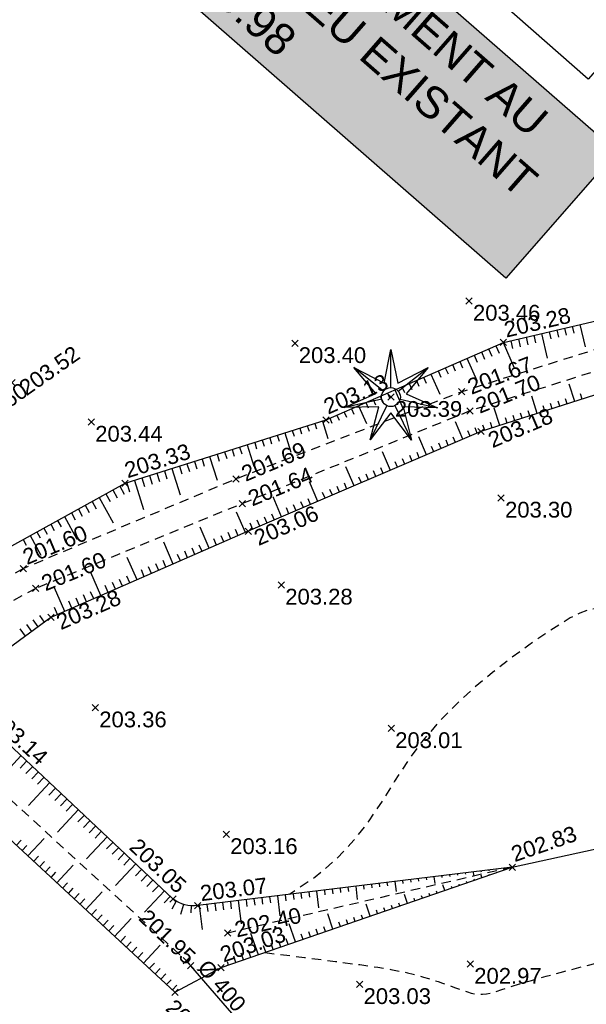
# Model space of a CAD drawing. Extents: x 1616800 to 1632437, y 2248456 to 2251974.
# Tile 259 of 399: x 1618085 to 1618121, y 2251470 to 2251533. Entities that reach past the tile are written whole.
import ezdxf
from ezdxf.enums import TextEntityAlignment as Align

# ---------------------------------------------------------------- set-up
doc = ezdxf.new("R2010")
doc.units = 0
doc.header["$LTSCALE"] = 2
doc.header["$PDMODE"] = 3
doc.header["$PDSIZE"] = 0.2
for name, pattern in [('CONTINU', [0]), ('FOSSE', [0.5, 0.3, -0.2]), ('TOPO_CONTINU', [0.5, 0.25, 0.25])]:
    doc.linetypes.add(name, pattern=pattern)
doc.layers.get('0').update_dxf_attribs({"linetype": 'CONTINUOUS'})
for name, color, linetype in [('03-PAP-EU TEXTE POUR 2000°', 1, 'CONTINUOUS'), ('X-PTS TOPO-TEXTE TOPOALT', 8, 'CONTINUOUS'), ('X-PTS TOPO-TOPOPOINT', 8, 'CONTINUOUS'), ('Y-FDP TOPO-CN_1_00', 8, 'FOSSE'), ('Y-FDP TOPO-TOP_AXE_FOSSE', 8, 'CONTINUOUS'), ('Y-FDP TOPO-TOP_BARBULE', 8, 'CONTINUOUS'), ('Y-FDP TOPO-TOP_TALUS', 8, 'CONTINUOUS'), ('Y-FDP TOPO-TOP_TALUS_PIED', 8, 'CONTINUOUS'), ('Y-FDP TOPO-TOP_VEGETATION_symb', 8, 'CONTINUOUS'), ('Y-RESEAU EXISTANT FDP-TOP_PLUVIAL_400', 96, 'CONTINUOUS'), ('Y-RESEAU EXISTANT FDP-TOP_PLUVIAL_TEXTE', 96, 'CONTINUOUS'), ('Y-RESEAU EXISTANT FDP-TOP_VANNE_RESEAU', 36, 'CONTINUOUS')]:
    doc.layers.add(name, color=color, linetype=linetype)
doc.styles.add('Arial 1.5', font='arial.ttf', dxfattribs={"width": 0.99, "height": 0.75})
doc.styles.get("Standard").update_dxf_attribs({"font": 'arial.ttf'})

# ---------------------------------------------------------------- blocks, each defined once
blk = doc.blocks.new('TCPOINT')
at = {"color": 0}
blk.add_point((0, 0), dxfattribs=at)
at = {"layer": 'X-PTS TOPO-TEXTE TOPOALT'}
blk.add_attdef('ALT', text='', height=0.75, dxfattribs=at).set_placement((0.25, -0.25), align=Align.TOP_LEFT)
blk = doc.blocks.new('TCPOINT_2')
at = {"color": 0}
blk.add_point((0, 0), dxfattribs=at)
at = {"layer": 'X-PTS TOPO-TEXTE TOPOALT'}
blk.add_attdef('ALT', (0.25, 0.25), '', height=0.75, dxfattribs=at)
blk = doc.blocks.new('resineux compose')
at = {"layer": 'Y-FDP TOPO-TOP_VEGETATION_symb'}
for points in [[(-1.966, 1.574), (-0.356, 0.744), (0.005, 2.519)], [(0.001, 0.5), (0.005, 2.519)], [(0.005, 2.519), (0.359, 0.742), (1.972, 1.566)], [(-2.456, -0.556), (-0.804, 0.185), (-1.966, 1.574)], [(-0.39, 0.313), (-1.966, 1.574)], [(0.392, 0.311), (1.972, 1.566)], [(1.972, 1.566), (0.804, 0.182), (2.454, -0.565)], [(-0.488, -0.11), (-2.456, -0.556)], [(-1.097, -2.267), (-0.646, -0.513), (-2.456, -0.556)], [(-0.218, -0.45), (-1.097, -2.267)], [(0.216, -0.451), (1.088, -2.271)], [(0.487, -0.112), (2.454, -0.565)], [(2.454, -0.565), (0.644, -0.515), (1.088, -2.271)], [(1.088, -2.271), (-0.002, -0.825), (-1.097, -2.267)]]:
    blk.add_lwpolyline(points, dxfattribs=at)
at = {"layer": 'Y-FDP TOPO-TOP_VEGETATION_symb', "ltscale": 2}
blk.add_circle((0, 0), 0.5, dxfattribs=at)
blk = doc.blocks.new('TCPOINT_C')
at = {"color": 0}
blk.add_point((0, 0), dxfattribs=at)
at = {"layer": 'X-PTS TOPO-TEXTE TOPOALT'}
blk.add_attdef('ALT', text='', height=0.75, dxfattribs=at).set_placement((0.5, 0.09), align=Align.MIDDLE_LEFT)

msp = doc.modelspace()

# ---------------------------------------------------------------- linework, layer by layer
at = {"layer": 'Y-FDP TOPO-CN_1_00', "linetype": 'FOSSE', "flags": 128}
msp.add_lwpolyline([(1618100.3347, 2251473.6478), (1618102.8458, 2251473.3404), (1618104.8273, 2251473.0873), (1618106.3532, 2251472.8809), (1618107.4978, 2251472.7131), (1618108.335, 2251472.5762), (1618108.9391, 2251472.4623), (1618109.384, 2251472.3637), (1618109.7439, 2251472.2723), (1618110.0805, 2251472.1818), (1618110.4066, 2251472.0906), (1618110.7226, 2251471.9986), (1618111.0288, 2251471.9055), (1618111.3256, 2251471.8112), (1618111.6135, 2251471.7155), (1618111.8928, 2251471.6182), (1618112.164, 2251471.5192), (1618112.4275, 2251471.4189), (1618112.6844, 2251471.3206), (1618112.9356, 2251471.2284), (1618113.1824, 2251471.1464), (1618113.4257, 2251471.0784), (1618113.6667, 2251471.0287), (1618113.9065, 2251471.0011), (1618114.1461, 2251470.9997), (1618114.3905, 2251471.0279), (1618114.6603, 2251471.0874), (1618114.98, 2251471.1788), (1618115.3742, 2251471.3032), (1618115.8672, 2251471.4614), (1618116.4835, 2251471.6543), (1618117.2477, 2251471.8829), (1618118.1842, 2251472.148), (1618119.3075, 2251472.4498), (1618120.5911, 2251472.7851), (1618121.999, 2251473.1501), (1618123.4946, 2251473.5408), (1618125.0416, 2251473.9535), (1618126.6037, 2251474.3841), (1618128.1446, 2251474.8289), (1618129.6279, 2251475.2838), (1618131.0249, 2251475.7447), (1618132.3369, 2251476.2055), (1618133.5731, 2251476.6599), (1618134.7425, 2251477.1014), (1618135.8541, 2251477.5237), (1618136.9169, 2251477.9204), (1618137.9401, 2251478.2851), (1618138.9326, 2251478.6114), (1618139.9024, 2251478.8958), (1618140.8531, 2251479.1469), (1618141.7871, 2251479.3758), (1618142.7069, 2251479.5939), (1618143.6149, 2251479.8125), (1618144.5136, 2251480.0429), (1618145.4055, 2251480.2965), (1618146.2931, 2251480.5846), (1618147.1776, 2251480.9147), (1618148.0559, 2251481.2785), (1618148.9237, 2251481.6642), (1618149.7766, 2251482.0597), (1618150.6104, 2251482.453), (1618151.4207, 2251482.8322), (1618152.2033, 2251483.1852), (1618152.9537, 2251483.5001), (1618153.6689, 2251483.7687), (1618154.3502, 2251483.9981), (1618155.0001, 2251484.1992), (1618155.6211, 2251484.3829), (1618156.2157, 2251484.5603), (1618156.7865, 2251484.7422), (1618157.336, 2251484.9395), (1618157.8667, 2251485.1633), (1618158.3836, 2251485.4218), (1618158.9019, 2251485.7134), (1618159.4393, 2251486.0338), (1618160.0137, 2251486.3787), (1618160.6426, 2251486.7438), (1618161.3438, 2251487.1249), (1618162.1351, 2251487.5176), (1618163.0341, 2251487.9178), (1618164.0521, 2251488.3216), (1618165.1744, 2251488.7274), (1618166.3798, 2251489.1341), (1618167.6472, 2251489.5405), (1618168.9553, 2251489.9455), (1618170.283, 2251490.3479), (1618171.609, 2251490.7466), (1618172.9123, 2251491.1405), (1618174.1706, 2251491.5275), (1618175.3578, 2251491.9021), (1618176.4469, 2251492.2582), (1618177.4109, 2251492.5894), (1618178.2226, 2251492.8893), (1618178.8549, 2251493.1517), (1618179.281, 2251493.3702), (1618179.4735, 2251493.5385), (1618179.4175, 2251493.6528), (1618179.1454, 2251493.7193), (1618178.7016, 2251493.7464), (1618178.1304, 2251493.7428), (1618177.4764, 2251493.717), (1618176.7838, 2251493.6777), (1618176.097, 2251493.6334), (1618175.4605, 2251493.5927), (1618174.9057, 2251493.5617), (1618174.4126, 2251493.5368), (1618173.948, 2251493.5118), (1618173.4789, 2251493.4805), (1618172.9724, 2251493.4368), (1618172.3952, 2251493.3745), (1618171.7145, 2251493.2876), (1618170.8972, 2251493.1698), (1618169.9222, 2251493.0175), (1618168.8161, 2251492.8367), (1618167.6177, 2251492.6361), (1618166.3657, 2251492.4242), (1618165.0986, 2251492.2095), (1618163.8552, 2251492.0007), (1618162.6741, 2251491.8064), (1618161.5941, 2251491.635), (1618160.6423, 2251491.4932), (1618159.801, 2251491.3797), (1618159.0411, 2251491.2914), (1618158.3333, 2251491.2251), (1618157.6485, 2251491.1776), (1618156.9575, 2251491.1456), (1618156.2312, 2251491.1261), (1618155.4403, 2251491.1158), (1618154.5639, 2251491.112), (1618153.6135, 2251491.1145), (1618152.6086, 2251491.1233), (1618151.5689, 2251491.1388), (1618150.5141, 2251491.161), (1618149.4636, 2251491.1901), (1618148.4372, 2251491.2265), (1618147.4545, 2251491.2701), (1618146.5313, 2251491.3204), (1618145.6679, 2251491.3736), (1618144.8611, 2251491.425), (1618144.1074, 2251491.4698), (1618143.4034, 2251491.5034), (1618142.7458, 2251491.5211), (1618142.1311, 2251491.5182), (1618141.556, 2251491.4901), (1618141.0126, 2251491.4355), (1618140.4758, 2251491.3671), (1618139.9157, 2251491.3012), (1618139.3029, 2251491.2539), (1618138.6075, 2251491.2415), (1618137.7999, 2251491.2801), (1618136.8505, 2251491.3859), (1618135.7295, 2251491.5752), (1618134.4214, 2251491.8577), (1618132.9673, 2251492.2181), (1618131.422, 2251492.6346), (1618129.8408, 2251493.0854), (1618128.2786, 2251493.5488), (1618126.7907, 2251494.0031), (1618125.4319, 2251494.4263), (1618124.2575, 2251494.7969), (1618123.3046, 2251495.0954), (1618122.5392, 2251495.3114), (1618121.9096, 2251495.4371), (1618121.3639, 2251495.4645), (1618120.8501, 2251495.3856), (1618120.3166, 2251495.1926), (1618119.7115, 2251494.8774), (1618118.9829, 2251494.4322), (1618118.0943, 2251493.8524), (1618117.0696, 2251493.1472), (1618115.9484, 2251492.3294), (1618114.7699, 2251491.4115), (1618113.5735, 2251490.4063), (1618112.3985, 2251489.3263), (1618111.2843, 2251488.1844), (1618110.2702, 2251486.993), (1618109.3787, 2251485.7653), (1618108.5655, 2251484.515), (1618107.7693, 2251483.2566), (1618106.929, 2251482.0042), (1618105.9831, 2251480.7721), (1618104.8707, 2251479.5745), (1618103.5304, 2251478.4257), (1618101.901, 2251477.3399)], dxfattribs=at)
at = {"layer": 'Y-FDP TOPO-TOP_AXE_FOSSE', "linetype": 'FOSSE', "elevation": 201.34, "flags": 128}
for points in [[(1618355.2226, 2251509.778), (1618350.5176, 2251512.426), (1618338.2676, 2251511.522), (1618326.6046, 2251512.662), (1618311.1626, 2251512.362), (1618295.3906, 2251513.163), (1618277.4086, 2251514.194), (1618261.5316, 2251515.05), (1618244.4116, 2251515.657), (1618231.3136, 2251517.128), (1618212.6086, 2251517.505), (1618193.5646, 2251517.545), (1618178.2696, 2251517.781), (1618159.3286, 2251517.343), (1618137.2536, 2251516.031), (1618128.9686, 2251514.335), (1618112.8236, 2251509.235), (1618098.5046, 2251503.697), (1618085.0266, 2251498.014)], [(1618354.8056, 2251508.803), (1618349.8726, 2251510.579), (1618338.0986, 2251510.157), (1618325.6466, 2251510.931), (1618311.1146, 2251511.164), (1618295.0476, 2251511.946), (1618277.4166, 2251513.214), (1618261.4786, 2251513.895), (1618244.5606, 2251514.386), (1618231.6336, 2251515.978), (1618212.6496, 2251515.981), (1618193.5496, 2251516.442), (1618178.1656, 2251516.697), (1618159.3356, 2251516.241), (1618137.5336, 2251514.851), (1618129.1146, 2251513.005), (1618113.3476, 2251508.019), (1618098.9206, 2251502.138), (1618085.8126, 2251496.752)], [(1618085.0266, 2251498.014), (1618077.1396, 2251493.691)], [(1618085.8126, 2251496.752), (1618078.3956, 2251492.785)], [(1618079.7626, 2251487.426), (1618095.3706, 2251473.134)], [(1618116.0266, 2251479.064), (1618097.9836, 2251474.889)]]:
    msp.add_lwpolyline(points, dxfattribs=at)
at = {"layer": 'Y-FDP TOPO-TOP_AXE_FOSSE', "elevation": 201.34, "flags": 128}
msp.add_lwpolyline([(1618086.7746, 2251494.915), (1618081.0226, 2251490.69)], dxfattribs=at)
at = {"layer": 'Y-FDP TOPO-TOP_BARBULE'}
for p, q in [((1618118.3679, 2251513.0422), (1618118.4752, 2251512.5827)), ((1618118.8548, 2251513.1559), (1618118.96, 2251512.7054)), ((1618119.3417, 2251513.2696), (1618119.4448, 2251512.8281)), ((1618119.8286, 2251513.3834), (1618119.9296, 2251512.9507)), ((1618120.3155, 2251513.4971), (1618120.6453, 2251512.0849)), ((1618115.4476, 2251512.3566), (1618116.1527, 2251510.7451)), ((1618115.9334, 2251512.4735), (1618116.0512, 2251511.9692)), ((1618116.4203, 2251512.5872), (1618116.536, 2251512.0919)), ((1618116.9072, 2251512.701), (1618117.0208, 2251512.2146)), ((1618117.3941, 2251512.8147), (1618117.5056, 2251512.3373)), ((1618117.881, 2251512.9284), (1618118.2457, 2251511.367)), ((1618114.0734, 2251511.7553), (1618114.2695, 2251511.3071)), ((1618114.5315, 2251511.9557), (1618114.7327, 2251511.4958)), ((1618114.9895, 2251512.1561), (1618115.1959, 2251511.6845)), ((1618112.6992, 2251511.154), (1618112.8798, 2251510.7411)), ((1618113.1572, 2251511.3545), (1618113.7766, 2251509.9389)), ((1618113.6153, 2251511.5549), (1618113.8063, 2251511.1185)), ((1618111.3249, 2251510.5528), (1618111.4953, 2251510.1633)), ((1618111.783, 2251510.7532), (1618111.9555, 2251510.359)), ((1618112.2411, 2251510.9536), (1618112.4166, 2251510.5524)), ((1618109.9507, 2251509.9515), (1618110.1149, 2251509.5764)), ((1618110.4088, 2251510.1519), (1618110.575, 2251509.772)), ((1618110.8669, 2251510.3524), (1618111.4279, 2251509.07)), ((1618108.5765, 2251509.3503), (1618109.1027, 2251508.1475)), ((1618109.0346, 2251509.5507), (1618109.1945, 2251509.1851)), ((1618109.4926, 2251509.7511), (1618109.6547, 2251509.3807)), ((1618119.9943, 2251508.6143), (1618119.6442, 2251509.7088)), ((1618107.2023, 2251508.749), (1618107.3539, 2251508.4025)), ((1618107.6604, 2251508.9494), (1618107.814, 2251508.5981)), ((1618108.1184, 2251509.1498), (1618108.2742, 2251508.7938)), ((1618117.6132, 2251507.8526), (1618117.261, 2251508.9535)), ((1618119.0419, 2251508.3096), (1618118.9366, 2251508.6387)), ((1618119.5181, 2251508.4619), (1618119.4129, 2251508.7907)), ((1618120.4705, 2251508.7666), (1618120.3656, 2251509.0946)), ((1618105.37, 2251507.9473), (1618105.5132, 2251507.6199)), ((1618105.8281, 2251508.1477), (1618105.9734, 2251507.8156)), ((1618106.2861, 2251508.3482), (1618106.7776, 2251507.225)), ((1618106.7442, 2251508.5486), (1618106.8937, 2251508.2069)), ((1618115.232, 2251507.0909), (1618114.8778, 2251508.1981)), ((1618117.137, 2251507.7002), (1618117.0312, 2251508.0309)), ((1618118.0894, 2251508.0049), (1618117.9839, 2251508.3348)), ((1618118.5656, 2251508.1572), (1618118.4602, 2251508.4868)), ((1618103.9866, 2251507.3705), (1618104.3359, 2251506.263)), ((1618104.4538, 2251507.5465), (1618104.5929, 2251507.2286)), ((1618104.9119, 2251507.7469), (1618105.0531, 2251507.4243)), ((1618115.7083, 2251507.2432), (1618115.6021, 2251507.575)), ((1618116.1845, 2251507.3955), (1618116.0785, 2251507.727)), ((1618116.6607, 2251507.5479), (1618116.5548, 2251507.8789)), ((1618102.0792, 2251506.7688), (1618102.1932, 2251506.4075)), ((1618102.5561, 2251506.9193), (1618102.6678, 2251506.5652)), ((1618103.0329, 2251507.0697), (1618103.1423, 2251506.7229)), ((1618103.5098, 2251507.2201), (1618103.6169, 2251506.8806)), ((1618112.8929, 2251506.2167), (1618112.4204, 2251507.3177)), ((1618113.3524, 2251506.4139), (1618113.2115, 2251506.7422)), ((1618113.8118, 2251506.6111), (1618113.6718, 2251506.9374)), ((1618114.2796, 2251506.7862), (1618114.1731, 2251507.1191)), ((1618114.7558, 2251506.9385), (1618114.6494, 2251507.2711)), ((1618100.1719, 2251506.1672), (1618100.295, 2251505.7767)), ((1618100.6487, 2251506.3176), (1618100.7696, 2251505.9344)), ((1618101.1256, 2251506.468), (1618101.2441, 2251506.0921)), ((1618101.6024, 2251506.6184), (1618101.99, 2251505.3897)), ((1618110.5955, 2251505.2308), (1618110.1086, 2251506.3654)), ((1618111.974, 2251505.8223), (1618111.8305, 2251506.1567)), ((1618112.4334, 2251506.0195), (1618112.2908, 2251506.3518)), ((1618098.2645, 2251505.5655), (1618098.3969, 2251505.146)), ((1618098.7414, 2251505.7159), (1618098.8714, 2251505.3037)), ((1618099.2182, 2251505.8663), (1618099.644, 2251504.5164)), ((1618099.695, 2251506.0168), (1618099.8205, 2251505.619)), ((1618111.055, 2251505.428), (1618110.9098, 2251505.7663)), ((1618111.5145, 2251505.6252), (1618111.3701, 2251505.9615)), ((1618096.3572, 2251504.9639), (1618096.5023, 2251504.5037)), ((1618096.834, 2251505.1143), (1618097.3066, 2251503.6162)), ((1618097.3108, 2251505.2647), (1618097.4492, 2251504.826)), ((1618097.7877, 2251505.4151), (1618097.9227, 2251504.9871)), ((1618108.2982, 2251504.2448), (1618107.7968, 2251505.4131)), ((1618109.2171, 2251504.6392), (1618109.0684, 2251504.9856)), ((1618109.6766, 2251504.8364), (1618109.5288, 2251505.1808)), ((1618110.1361, 2251505.0336), (1618109.9891, 2251505.376)), ((1618093.973, 2251504.2118), (1618094.135, 2251503.698)), ((1618094.4498, 2251504.3622), (1618094.9788, 2251502.6853)), ((1618094.9267, 2251504.5126), (1618095.082, 2251504.0203)), ((1618095.4035, 2251504.663), (1618095.5554, 2251504.1814)), ((1618095.8803, 2251504.8134), (1618096.0289, 2251504.3426)), ((1618106.0008, 2251503.2588), (1618105.485, 2251504.4608)), ((1618107.3792, 2251503.8504), (1618107.2271, 2251504.2049)), ((1618107.8387, 2251504.0476), (1618107.6874, 2251504.4001)), ((1618108.7577, 2251504.442), (1618108.6081, 2251504.7905)), ((1618092.0656, 2251503.6101), (1618092.651, 2251501.7544)), ((1618092.5425, 2251503.7605), (1618092.7147, 2251503.2146)), ((1618093.0193, 2251503.911), (1618093.1881, 2251503.3757)), ((1618093.4961, 2251504.0614), (1618093.6616, 2251503.5368)), ((1618106.4603, 2251503.456), (1618106.3064, 2251503.8146)), ((1618106.9198, 2251503.6532), (1618106.7667, 2251504.0098)), ((1618090.7038, 2251502.9985), (1618090.9819, 2251502.494)), ((1618091.1417, 2251503.2399), (1618091.4259, 2251502.7244)), ((1618091.5888, 2251503.4597), (1618091.7678, 2251502.8923)), ((1618103.7035, 2251502.2729), (1618103.1731, 2251503.5085)), ((1618104.6224, 2251502.6673), (1618104.465, 2251503.0339)), ((1618105.0819, 2251502.8645), (1618104.9254, 2251503.2291)), ((1618105.5413, 2251503.0616), (1618105.3857, 2251503.4243)), ((1618089.828, 2251502.5157), (1618090.7145, 2251500.9077)), ((1618090.2659, 2251502.7571), (1618090.5379, 2251502.2637)), ((1618101.4061, 2251501.2869), (1618100.8613, 2251502.5563)), ((1618103.244, 2251502.0757), (1618103.084, 2251502.4484)), ((1618104.1629, 2251502.4701), (1618104.0047, 2251502.8387)), ((1618088.5144, 2251501.7916), (1618088.7621, 2251501.3423)), ((1618088.9523, 2251502.033), (1618089.206, 2251501.5727)), ((1618089.3902, 2251502.2744), (1618089.65, 2251501.803)), ((1618101.8656, 2251501.4841), (1618101.703, 2251501.8629)), ((1618102.325, 2251501.6813), (1618102.1633, 2251502.0581)), ((1618102.7845, 2251501.8785), (1618102.6237, 2251502.2532)), ((1618087.6387, 2251501.3088), (1618088.4236, 2251499.885)), ((1618088.0766, 2251501.5502), (1618088.3181, 2251501.112)), ((1618099.1092, 2251500.2999), (1618098.5419, 2251501.5993)), ((1618100.0277, 2251500.6953), (1618099.8616, 2251501.0822)), ((1618100.4871, 2251500.8925), (1618100.322, 2251501.2774)), ((1618100.9466, 2251501.0897), (1618100.7823, 2251501.4725)), ((1618086.3251, 2251500.5847), (1618086.5423, 2251500.1907)), ((1618086.7629, 2251500.826), (1618086.9862, 2251500.421)), ((1618087.2008, 2251501.0674), (1618087.4302, 2251500.6513)), ((1618096.818, 2251499.2996), (1618096.2333, 2251500.6389)), ((1618098.651, 2251500.0998), (1618098.4797, 2251500.492)), ((1618099.5682, 2251500.4981), (1618099.4013, 2251500.887)), ((1618085.0114, 2251499.8605), (1618085.2104, 2251499.4997)), ((1618085.4493, 2251500.1019), (1618086.1327, 2251498.8623)), ((1618085.8872, 2251500.3433), (1618086.0983, 2251499.9603)), ((1618097.2763, 2251499.4997), (1618097.1019, 2251499.8991)), ((1618097.7345, 2251499.6997), (1618097.5612, 2251500.0967)), ((1618098.1927, 2251499.8998), (1618098.0205, 2251500.2944)), ((1618094.5268, 2251498.2994), (1618093.9247, 2251499.6786)), ((1618095.9015, 2251498.8995), (1618095.724, 2251499.3061)), ((1618096.3598, 2251499.0996), (1618096.1833, 2251499.5038)), ((1618092.2357, 2251497.2991), (1618091.6161, 2251498.7182)), ((1618094.9851, 2251498.4994), (1618094.8055, 2251498.9108)), ((1618095.4433, 2251498.6995), (1618095.2648, 2251499.1084)), ((1618093.1521, 2251497.6992), (1618092.9684, 2251498.1202)), ((1618093.6104, 2251497.8993), (1618093.4276, 2251498.3178)), ((1618094.0686, 2251498.0993), (1618093.8869, 2251498.5155)), ((1618089.9445, 2251496.2989), (1618089.3075, 2251497.7579)), ((1618091.3192, 2251496.899), (1618091.1312, 2251497.3295)), ((1618091.7774, 2251497.0991), (1618091.5905, 2251497.5272)), ((1618092.6939, 2251497.4992), (1618092.5091, 2251497.9225)), ((1618087.6533, 2251495.2986), (1618086.9989, 2251496.7975)), ((1618090.4027, 2251496.4989), (1618090.2127, 2251496.9342)), ((1618090.861, 2251496.699), (1618090.672, 2251497.1319)), ((1618088.5698, 2251495.6987), (1618088.3756, 2251496.1436)), ((1618089.028, 2251495.8988), (1618088.8348, 2251496.3413)), ((1618089.4862, 2251496.0988), (1618089.2941, 2251496.5389)), ((1618087.1951, 2251495.0986), (1618086.9977, 2251495.5506)), ((1618088.1115, 2251495.4987), (1618087.9163, 2251495.9459)), ((1618086.3716, 2251494.619), (1618086.0638, 2251495.0381)), ((1618085.5657, 2251494.027), (1618085.2375, 2251494.4738)), ((1618085.9687, 2251494.323), (1618085.6507, 2251494.7559)), ((1618085.1627, 2251493.731), (1618084.8244, 2251494.1917)), ((1618084.871, 2251486.1255), (1618083.5049, 2251484.6747)), ((1618085.235, 2251485.7828), (1618084.8263, 2251485.3487)), ((1618085.599, 2251485.44), (1618085.1915, 2251485.0072)), ((1618085.9631, 2251485.0973), (1618085.5567, 2251484.6656)), ((1618086.6911, 2251484.4118), (1618085.3441, 2251482.9811)), ((1618086.3271, 2251484.7545), (1618085.9219, 2251484.3241)), ((1618087.0552, 2251484.069), (1618086.6522, 2251483.641)), ((1618087.4192, 2251483.7262), (1618087.0174, 2251483.2995)), ((1618087.7832, 2251483.3835), (1618087.3826, 2251482.9579)), ((1618088.1473, 2251483.0407), (1618087.7477, 2251482.6164)), ((1618088.5113, 2251482.698), (1618087.1833, 2251481.2876)), ((1618088.8753, 2251482.3552), (1618088.4781, 2251481.9333)), ((1618089.2394, 2251482.0125), (1618088.8433, 2251481.5918)), ((1618089.6034, 2251481.6697), (1618089.2084, 2251481.2502)), ((1618089.9674, 2251481.327), (1618089.5736, 2251480.9087)), ((1618084.582, 2251480.4574), (1618084.8896, 2251480.7891)), ((1618085.3151, 2251479.7773), (1618086.3441, 2251480.8866)), ((1618090.3315, 2251480.9842), (1618089.0225, 2251479.594)), ((1618090.6955, 2251480.6415), (1618090.304, 2251480.2256)), ((1618084.9485, 2251480.1174), (1618085.2567, 2251480.4496)), ((1618091.0595, 2251480.2987), (1618090.6691, 2251479.8841)), ((1618091.4236, 2251479.956), (1618091.0343, 2251479.5425)), ((1618085.6817, 2251479.4373), (1618085.9909, 2251479.7707)), ((1618086.0483, 2251479.0973), (1618086.358, 2251479.4312)), ((1618092.1516, 2251479.2704), (1618090.8617, 2251477.9005)), ((1618091.7876, 2251479.6132), (1618091.3995, 2251479.201)), ((1618086.4148, 2251478.7572), (1618086.7251, 2251479.0917)), ((1618086.7814, 2251478.4172), (1618087.0922, 2251478.7523)), ((1618087.148, 2251478.0772), (1618088.1857, 2251479.1959)), ((1618092.5157, 2251478.9277), (1618092.1298, 2251478.5179)), ((1618092.8797, 2251478.5849), (1618092.495, 2251478.1764)), ((1618112.5524, 2251478.64), (1618112.5632, 2251478.5513)), ((1618113.0487, 2251478.7005), (1618113.058, 2251478.6245)), ((1618113.545, 2251478.7611), (1618113.5708, 2251478.55)), ((1618114.0413, 2251478.8217), (1618114.0475, 2251478.771)), ((1618114.5376, 2251478.8823), (1618114.5423, 2251478.8443)), ((1618114.5806, 2251478.5649), (1618114.5679, 2251478.6015)), ((1618115.034, 2251478.9428), (1618115.0371, 2251478.9175)), ((1618115.0532, 2251478.728), (1618115.0447, 2251478.7526)), ((1618115.5258, 2251478.8912), (1618115.5215, 2251478.9038)), ((1618115.5303, 2251479.0034), (1618115.5318, 2251478.9908)), ((1618115.9985, 2251479.0543), (1618115.9982, 2251479.055)), ((1618087.5146, 2251477.7371), (1618087.8264, 2251478.0733)), ((1618093.2437, 2251478.2422), (1618092.8602, 2251477.8348)), ((1618107.0929, 2251477.9736), (1618107.1207, 2251477.7456)), ((1618107.5892, 2251478.0342), (1618107.6155, 2251477.8189)), ((1618108.0855, 2251478.0948), (1618108.1103, 2251477.8921)), ((1618108.5818, 2251478.1553), (1618108.6591, 2251477.522)), ((1618109.0782, 2251478.2159), (1618109.0998, 2251478.0386)), ((1618109.5745, 2251478.2765), (1618109.5946, 2251478.1118)), ((1618110.0708, 2251478.3371), (1618110.0893, 2251478.1851)), ((1618110.5671, 2251478.3977), (1618110.5841, 2251478.2583)), ((1618111.0634, 2251478.4582), (1618111.115, 2251478.036)), ((1618111.5597, 2251478.5188), (1618111.5737, 2251478.4048)), ((1618112.0561, 2251478.5794), (1618112.0684, 2251478.4781)), ((1618112.69, 2251477.9123), (1618112.6609, 2251477.9967)), ((1618113.1627, 2251478.0755), (1618113.1377, 2251478.1479)), ((1618113.6353, 2251478.2386), (1618113.6144, 2251478.2991)), ((1618114.1079, 2251478.4018), (1618114.0521, 2251478.5635)), ((1618087.8811, 2251477.3971), (1618088.1935, 2251477.7339)), ((1618088.2477, 2251477.0571), (1618088.5606, 2251477.3944)), ((1618088.9809, 2251476.377), (1618090.0273, 2251477.5052)), ((1618093.9718, 2251477.5567), (1618092.7009, 2251476.2069)), ((1618093.6078, 2251477.8994), (1618093.2254, 2251477.4933)), ((1618102.1297, 2251477.3678), (1618102.173, 2251477.0132)), ((1618102.626, 2251477.4284), (1618102.6678, 2251477.0864)), ((1618103.1224, 2251477.489), (1618103.1626, 2251477.1597)), ((1618103.6187, 2251477.5496), (1618103.7475, 2251476.4941)), ((1618104.115, 2251477.6101), (1618104.1521, 2251477.3062)), ((1618104.6113, 2251477.6707), (1618104.6469, 2251477.3794)), ((1618105.1076, 2251477.7313), (1618105.1416, 2251477.4526)), ((1618105.6039, 2251477.7919), (1618105.6364, 2251477.5259)), ((1618106.1003, 2251477.8525), (1618106.2033, 2251477.008)), ((1618106.5966, 2251477.913), (1618106.626, 2251477.6724)), ((1618110.7995, 2251477.2598), (1618110.7538, 2251477.392)), ((1618111.2721, 2251477.4229), (1618111.2306, 2251477.5432)), ((1618111.7447, 2251477.5861), (1618111.6202, 2251477.947)), ((1618112.2174, 2251477.7492), (1618112.1841, 2251477.8455)), ((1618088.6143, 2251476.717), (1618088.9277, 2251477.0549)), ((1618094.3358, 2251477.2139), (1618093.9557, 2251476.8102)), ((1618094.7265, 2251476.9052), (1618094.4386, 2251476.4053)), ((1618095.1844, 2251476.7072), (1618094.991, 2251476.0677)), ((1618097.1666, 2251476.7621), (1618097.2222, 2251476.3061)), ((1618097.6629, 2251476.8226), (1618097.7185, 2251476.3667)), ((1618098.1592, 2251476.8832), (1618098.2148, 2251476.4272)), ((1618098.6555, 2251476.9438), (1618098.8359, 2251475.4661)), ((1618099.1518, 2251477.0044), (1618099.2044, 2251476.5737)), ((1618099.6481, 2251477.0649), (1618099.6992, 2251476.647)), ((1618100.1445, 2251477.1255), (1618100.1939, 2251476.7202)), ((1618100.6408, 2251477.1861), (1618100.6887, 2251476.7935)), ((1618101.1371, 2251477.2467), (1618101.2917, 2251475.9801)), ((1618101.6334, 2251477.3073), (1618101.6782, 2251476.9399)), ((1618107.0184, 2251475.9547), (1618106.7563, 2251476.714)), ((1618108.9089, 2251476.6073), (1618108.8468, 2251476.7872)), ((1618109.3815, 2251476.7704), (1618109.1882, 2251477.3305)), ((1618109.8542, 2251476.9335), (1618109.8003, 2251477.0896)), ((1618110.3268, 2251477.0967), (1618110.2771, 2251477.2408)), ((1618089.3474, 2251476.037), (1618089.6619, 2251476.376)), ((1618095.6754, 2251476.6182), (1618095.6455, 2251476.1598)), ((1618096.1739, 2251476.6409), (1618096.3594, 2251475.121)), ((1618096.6702, 2251476.7015), (1618096.7259, 2251476.2455)), ((1618104.6552, 2251475.139), (1618104.3244, 2251476.0975)), ((1618107.491, 2251476.1179), (1618107.4165, 2251476.3337)), ((1618107.9636, 2251476.281), (1618107.8933, 2251476.4849)), ((1618108.4363, 2251476.4441), (1618108.37, 2251476.636)), ((1618089.714, 2251475.6969), (1618090.029, 2251476.0365)), ((1618090.0806, 2251475.3569), (1618090.3961, 2251475.6971)), ((1618090.8137, 2251474.6768), (1618091.869, 2251475.8144)), ((1618102.292, 2251474.3234), (1618101.8924, 2251475.481)), ((1618105.1278, 2251475.3022), (1618105.0327, 2251475.5778)), ((1618105.6004, 2251475.4653), (1618105.5095, 2251475.7289)), ((1618106.0731, 2251475.6284), (1618105.9862, 2251475.8801)), ((1618106.5457, 2251475.7916), (1618106.463, 2251476.0313)), ((1618090.4472, 2251475.0169), (1618090.7632, 2251475.3576)), ((1618099.9288, 2251473.5077), (1618099.4605, 2251474.8645)), ((1618103.2373, 2251474.6496), (1618103.1256, 2251474.973)), ((1618103.7099, 2251474.8128), (1618103.6024, 2251475.1242)), ((1618104.1825, 2251474.9759), (1618104.0792, 2251475.2754)), ((1618091.1803, 2251474.3368), (1618091.4974, 2251474.6787)), ((1618091.5469, 2251473.9968), (1618091.8645, 2251474.3392)), ((1618100.8741, 2251473.834), (1618100.7418, 2251474.2171)), ((1618101.3467, 2251473.9971), (1618101.2186, 2251474.3683)), ((1618101.8193, 2251474.1602), (1618101.6953, 2251474.5195)), ((1618102.7646, 2251474.4865), (1618102.6489, 2251474.8218)), ((1618091.9135, 2251473.6567), (1618092.2316, 2251473.9997)), ((1618092.28, 2251473.3167), (1618092.5987, 2251473.6603)), ((1618092.6466, 2251472.9767), (1618093.7106, 2251474.1237)), ((1618098.9835, 2251473.1814), (1618098.8348, 2251473.6123)), ((1618099.4561, 2251473.3445), (1618099.3115, 2251473.7635)), ((1618100.4014, 2251473.6708), (1618100.2651, 2251474.0659)), ((1618093.0132, 2251472.6366), (1618093.3329, 2251472.9813)), ((1618098.0382, 2251472.8551), (1618097.9699, 2251473.0531)), ((1618098.5109, 2251473.0183), (1618098.3742, 2251473.4142)), ((1618093.3798, 2251472.2966), (1618093.7, 2251472.6419)), ((1618093.7463, 2251471.9566), (1618094.0671, 2251472.3024)), ((1618094.1129, 2251471.6165), (1618094.3915, 2251471.9169)), ((1618094.4795, 2251471.2765), (1618094.7618, 2251471.5808))]:
    msp.add_line(p, q, dxfattribs=at)
at = {"layer": 'Y-FDP TOPO-TOP_TALUS', "linetype": 'CONTINU', "elevation": 201.34, "flags": 128}
for points in [[(1618081.0706, 2251497.688), (1618091.4756, 2251503.424), (1618104.2196, 2251507.444), (1618115.4646, 2251512.364), (1618126.6726, 2251514.982), (1618136.2346, 2251516.835), (1618138.9276, 2251518.305), (1618155.2106, 2251520.121), (1618168.0416, 2251519.698), (1618183.6686, 2251519.303), (1618198.6936, 2251518.911), (1618215.3066, 2251519.044), (1618230.3686, 2251518.608), (1618247.3316, 2251518.002), (1618262.9736, 2251516.903), (1618279.4486, 2251516.266), (1618296.3476, 2251515.209), (1618313.8416, 2251514.468), (1618330.0146, 2251513.73), (1618346.2456, 2251513.67, -0.0429542), (1618351.9066, 2251513.161), (1618356.1446, 2251511.067), (1618356.1536, 2251510.067)], [(1618116.0266, 2251479.064), (1618096.0846, 2251476.63, -0.191522), (1618094.5216, 2251477.039), (1618082.5116, 2251488.347), (1618081.0226, 2251490.69)]]:
    msp.add_lwpolyline(points, format="xyb", dxfattribs=at)
for points in [[(1618353.8996, 2251507.385), (1618349.5086, 2251508.38), (1618337.9746, 2251508.579), (1618326.6246, 2251509.943), (1618311.4346, 2251509.894), (1618294.6756, 2251510.453), (1618277.2516, 2251512.211), (1618261.1336, 2251512.877), (1618244.1146, 2251513.357), (1618231.5876, 2251514.661), (1618212.4326, 2251514.939), (1618193.6916, 2251515.263), (1618177.9216, 2251515.418), (1618159.8516, 2251515.037), (1618138.0216, 2251513.327), (1618129.5686, 2251511.677), (1618114.0446, 2251506.711), (1618099.2836, 2251500.376), (1618086.7746, 2251494.915)], [(1618077.9836, 2251486.578), (1618094.6396, 2251471.128)], [(1618097.5656, 2251472.692), (1618116.0266, 2251479.064)], [(1618094.6396, 2251471.128), (1618097.5656, 2251472.692)]]:
    msp.add_lwpolyline(points, dxfattribs=at)
at = {"layer": 'Y-FDP TOPO-TOP_TALUS_PIED', "elevation": 201.34, "flags": 128}
msp.add_lwpolyline([(1618116.0266, 2251479.064), (1618144.2986, 2251485.252)], dxfattribs=at)
at = {"layer": 'Y-RESEAU EXISTANT FDP-TOP_PLUVIAL_400', "linetype": 'TOPO_CONTINU', "elevation": 201.34, "flags": 128}
msp.add_lwpolyline([(1618099.4796, 2251468.39), (1618095.6366, 2251472.813)], dxfattribs=at)
at = {"layer": 'Y-RESEAU EXISTANT FDP-TOP_VANNE_RESEAU', "flags": 128}
msp.add_lwpolyline([(1618107.4554, 2251556.0632), (1618128.3847, 2251537.645), (1618120.8344, 2251529.0652), (1618099.905, 2251547.4835)], close=True, dxfattribs=at)

# ---------------------------------------------------------------- block references
at = {"layer": 'X-PTS TOPO-TOPOPOINT'}
ref = msp.add_blockref('TCPOINT', (1618113.2886, 2251514.993, 203.46), dxfattribs=at)
ref.add_attrib('ALT', '203.46', dxfattribs={"layer": 'X-PTS TOPO-TEXTE TOPOALT', "height": 1, "rotation": 0}).set_placement((1618113.5386, 2251514.743, 203.46), align=Align.TOP_LEFT)
ref = msp.add_blockref('TCPOINT_2', (1618115.4646, 2251512.364, 203.28), dxfattribs=dict(at, rotation=13.14759618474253))
ref.add_attrib('ALT', '203.28', (1618115.6512, 2251512.6643, 203.28), dxfattribs={"layer": 'X-PTS TOPO-TEXTE TOPOALT', "height": 1, "rotation": 13.147596})
ref = msp.add_blockref('TCPOINT', (1618102.2426, 2251512.306, 203.4), dxfattribs=at)
ref.add_attrib('ALT', '203.40', dxfattribs={"layer": 'X-PTS TOPO-TEXTE TOPOALT', "height": 1, "rotation": 0}).set_placement((1618102.4926, 2251512.056, 203.4), align=Align.TOP_LEFT)
ref = msp.add_blockref('TCPOINT', (1618084.2976, 2251509.814, 203.52), dxfattribs=dict(at, rotation=35.16932709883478))
ref.add_attrib('ALT', '203.52', dxfattribs={"layer": 'X-PTS TOPO-TEXTE TOPOALT', "height": 1, "rotation": 35.169327}).set_placement((1618084.646, 2251509.7536, 203.52), align=Align.TOP_LEFT)
ref = msp.add_blockref('TCPOINT_C', (1618112.8236, 2251509.235, 201.67), dxfattribs=dict(at, rotation=21.14441956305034))
ref.add_attrib('ALT', '201.67', dxfattribs={"layer": 'X-PTS TOPO-TEXTE TOPOALT', "height": 1, "rotation": 21.14442}).set_placement((1618113.2575, 2251509.4993, 201.67), align=Align.MIDDLE_LEFT)
ref = msp.add_blockref('TCPOINT_2', (1618104.2196, 2251507.444, 203.13), dxfattribs=dict(at, rotation=23.63071410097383))
ref.add_attrib('ALT', '203.13', (1618104.3484, 2251507.7732, 203.13), dxfattribs={"layer": 'X-PTS TOPO-TEXTE TOPOALT', "height": 1, "rotation": 23.630714})
ref = msp.add_blockref('TCPOINT_C', (1618113.3476, 2251508.019, 201.7), dxfattribs=dict(at, rotation=22.17769830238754))
ref.add_attrib('ALT', '201.70', dxfattribs={"layer": 'X-PTS TOPO-TEXTE TOPOALT', "height": 1, "rotation": 22.177698}).set_placement((1618113.7766, 2251508.2911, 201.7), align=Align.MIDDLE_LEFT)
ref = msp.add_blockref('TCPOINT', (1618080.9866, 2251507.481, 203.6), dxfattribs=dict(at, rotation=35.16932692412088))
ref.add_attrib('ALT', '203.60', dxfattribs={"layer": 'X-PTS TOPO-TEXTE TOPOALT', "height": 1, "rotation": 35.169327}).set_placement((1618081.335, 2251507.4206, 203.6), align=Align.TOP_LEFT)
ref = msp.add_blockref('TCPOINT', (1618108.3336, 2251508.892, 203.39), dxfattribs=at)
ref.add_attrib('ALT', '203.39', dxfattribs={"layer": 'X-PTS TOPO-TEXTE TOPOALT', "height": 1, "rotation": 360}).set_placement((1618108.5836, 2251508.642, 203.39), align=Align.TOP_LEFT)
ref = msp.add_blockref('TCPOINT_2', (1618114.0446, 2251506.711, 203.18), dxfattribs=dict(at, rotation=23.22762902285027))
ref.add_attrib('ALT', '203.18', (1618114.7747, 2251505.6405, 203.18), dxfattribs={"layer": 'X-PTS TOPO-TEXTE TOPOALT', "height": 1, "rotation": 23.227629})
ref = msp.add_blockref('TCPOINT', (1618089.3346, 2251507.317, 203.44), dxfattribs=at)
ref.add_attrib('ALT', '203.44', dxfattribs={"layer": 'X-PTS TOPO-TEXTE TOPOALT', "height": 1, "rotation": 0}).set_placement((1618089.5846, 2251507.067, 203.44), align=Align.TOP_LEFT)
ref = msp.add_blockref('TCPOINT_2', (1618091.4756, 2251503.424, 203.33), dxfattribs=dict(at, rotation=17.50749247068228))
ref.add_attrib('ALT', '203.33', (1618091.6388, 2251503.7376, 203.33), dxfattribs={"layer": 'X-PTS TOPO-TEXTE TOPOALT', "height": 1, "rotation": 17.507492})
ref = msp.add_blockref('TCPOINT_C', (1618098.5046, 2251503.697, 201.69), dxfattribs=dict(at, rotation=22.86272544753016))
ref.add_attrib('ALT', '201.69', dxfattribs={"layer": 'X-PTS TOPO-TEXTE TOPOALT', "height": 1, "rotation": 22.862725}).set_placement((1618098.9303, 2251503.9742, 201.69), align=Align.MIDDLE_LEFT)
ref = msp.add_blockref('TCPOINT_C', (1618098.9206, 2251502.138, 201.64), dxfattribs=dict(at, rotation=22.33747182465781))
ref.add_attrib('ALT', '201.64', dxfattribs={"layer": 'X-PTS TOPO-TEXTE TOPOALT', "height": 1, "rotation": 22.337472}).set_placement((1618099.3489, 2251502.4113, 201.64), align=Align.MIDDLE_LEFT)
ref = msp.add_blockref('TCPOINT', (1618115.3226, 2251502.5, 203.3), dxfattribs=at)
ref.add_attrib('ALT', '203.30', dxfattribs={"layer": 'X-PTS TOPO-TEXTE TOPOALT', "height": 1, "rotation": 360}).set_placement((1618115.5726, 2251502.25, 203.3), align=Align.TOP_LEFT)
ref = msp.add_blockref('TCPOINT_2', (1618099.2836, 2251500.376, 203.06), dxfattribs=dict(at, rotation=23.58442968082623))
ref.add_attrib('ALT', '203.06', (1618099.9398, 2251499.4387, 203.06), dxfattribs={"layer": 'X-PTS TOPO-TEXTE TOPOALT', "height": 1, "rotation": 23.58443})
ref = msp.add_blockref('TCPOINT_C', (1618085.0266, 2251498.014, 201.6), dxfattribs=dict(at, rotation=22.86272514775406))
ref.add_attrib('ALT', '201.60', dxfattribs={"layer": 'X-PTS TOPO-TEXTE TOPOALT', "height": 1, "rotation": 22.862725}).set_placement((1618085.0626, 2251498.6924, 201.6), align=Align.MIDDLE_LEFT)
ref = msp.add_blockref('TCPOINT_C', (1618085.8126, 2251496.752, 201.6), dxfattribs=dict(at, rotation=22.33747183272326))
ref.add_attrib('ALT', '201.60', dxfattribs={"layer": 'X-PTS TOPO-TEXTE TOPOALT', "height": 1, "rotation": 22.337472}).set_placement((1618086.2409, 2251497.0253, 201.6), align=Align.MIDDLE_LEFT)
ref = msp.add_blockref('TCPOINT', (1618101.3866, 2251496.98, 203.28), dxfattribs=at)
ref.add_attrib('ALT', '203.28', dxfattribs={"layer": 'X-PTS TOPO-TEXTE TOPOALT', "height": 1, "rotation": 0}).set_placement((1618101.6366, 2251496.73, 203.28), align=Align.TOP_LEFT)
ref = msp.add_blockref('TCPOINT_2', (1618086.7746, 2251494.915, 203.28), dxfattribs=dict(at, rotation=23.58442974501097))
ref.add_attrib('ALT', '203.28', (1618087.4038, 2251494.0986, 203.28), dxfattribs={"layer": 'X-PTS TOPO-TEXTE TOPOALT', "height": 1, "rotation": 23.58443})
ref = msp.add_blockref('TCPOINT', (1618089.5916, 2251489.19, 203.36), dxfattribs=at)
ref.add_attrib('ALT', '203.36', dxfattribs={"layer": 'X-PTS TOPO-TEXTE TOPOALT', "height": 1, "rotation": 360}).set_placement((1618089.8416, 2251488.94, 203.36), align=Align.TOP_LEFT)
ref = msp.add_blockref('TCPOINT_2', (1618082.5116, 2251488.347, 203.14), dxfattribs=dict(at, rotation=317.3570837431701))
ref.add_attrib('ALT', '203.14', (1618082.8649, 2251488.3615, 203.14), dxfattribs={"layer": 'X-PTS TOPO-TEXTE TOPOALT', "height": 1, "rotation": 317.357084})
ref = msp.add_blockref('TCPOINT', (1618108.3566, 2251487.874, 203.01), dxfattribs=at)
ref.add_attrib('ALT', '203.01', dxfattribs={"layer": 'X-PTS TOPO-TEXTE TOPOALT', "height": 1, "rotation": 360}).set_placement((1618108.6066, 2251487.624, 203.01), align=Align.TOP_LEFT)
ref = msp.add_blockref('TCPOINT', (1618097.8946, 2251481.15, 203.16), dxfattribs=at)
ref.add_attrib('ALT', '203.16', dxfattribs={"layer": 'X-PTS TOPO-TEXTE TOPOALT', "height": 1, "rotation": 0}).set_placement((1618098.1446, 2251480.9, 203.16), align=Align.TOP_LEFT)
ref = msp.add_blockref('TCPOINT_2', (1618116.0266, 2251479.064, 202.83), dxfattribs=dict(at, rotation=19.04262980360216))
ref.add_attrib('ALT', '202.83', (1618116.1813, 2251479.3819, 202.83), dxfattribs={"layer": 'X-PTS TOPO-TEXTE TOPOALT', "height": 1, "rotation": 19.04263})
ref = msp.add_blockref('TCPOINT_2', (1618094.5216, 2251477.039, 203.05), dxfattribs=dict(at, rotation=316.7243970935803))
ref.add_attrib('ALT', '203.05', (1618091.6706, 2251480.2586, 203.05), dxfattribs={"layer": 'X-PTS TOPO-TEXTE TOPOALT', "height": 1, "rotation": 316.724398})
ref = msp.add_blockref('TCPOINT_2', (1618096.0846, 2251476.63, 203.07), dxfattribs=dict(at, rotation=6.958757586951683))
ref.add_attrib('ALT', '203.07', (1618096.3025, 2251476.9084, 203.07), dxfattribs={"layer": 'X-PTS TOPO-TEXTE TOPOALT', "height": 1, "rotation": 6.958758})
ref = msp.add_blockref('TCPOINT', (1618095.6366, 2251472.813, 201.95), dxfattribs=dict(at, rotation=316.2677621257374))
ref.add_attrib('ALT', '201.95', dxfattribs={"layer": 'X-PTS TOPO-TEXTE TOPOALT', "height": 1, "rotation": 316.267763}).set_placement((1618092.9691, 2251476.4816, 201.95), align=Align.TOP_LEFT)
ref = msp.add_blockref('TCPOINT_C', (1618097.9836, 2251474.889, 202.4), dxfattribs=dict(at, rotation=13.02847245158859))
ref.add_attrib('ALT', '202.40', dxfattribs={"layer": 'X-PTS TOPO-TEXTE TOPOALT', "height": 1, "rotation": 13.028472}).set_placement((1618098.4504, 2251475.0894, 202.4), align=Align.MIDDLE_LEFT)
ref = msp.add_blockref('TCPOINT_2', (1618097.5656, 2251472.692, 203.03), dxfattribs=dict(at, rotation=19.0426297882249))
ref.add_attrib('ALT', '203.03', (1618097.7203, 2251473.0099, 203.03), dxfattribs={"layer": 'X-PTS TOPO-TEXTE TOPOALT', "height": 1, "rotation": 19.04263})
at = {"layer": 'X-PTS TOPO-TOPOPOINT', "rotation": 317.5201541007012}
msp.add_blockref('TCPOINT_C', (1618095.3706, 2251473.134, 201.77), dxfattribs=at)
at = {"layer": 'X-PTS TOPO-TOPOPOINT'}
ref = msp.add_blockref('TCPOINT', (1618113.3696, 2251472.921, 202.97), dxfattribs=at)
ref.add_attrib('ALT', '202.97', dxfattribs={"layer": 'X-PTS TOPO-TEXTE TOPOALT', "height": 1, "rotation": 0}).set_placement((1618113.6196, 2251472.671, 202.97), align=Align.TOP_LEFT)
ref = msp.add_blockref('TCPOINT', (1618106.3516, 2251471.634, 203.03), dxfattribs=at)
ref.add_attrib('ALT', '203.03', dxfattribs={"layer": 'X-PTS TOPO-TEXTE TOPOALT', "height": 1, "rotation": 360}).set_placement((1618106.6016, 2251471.384, 203.03), align=Align.TOP_LEFT)
ref = msp.add_blockref('TCPOINT', (1618094.6396, 2251471.128, 203.04), dxfattribs=dict(at, rotation=317.1511940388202))
ref.add_attrib('ALT', '203.04', dxfattribs={"layer": 'X-PTS TOPO-TEXTE TOPOALT', "height": 1, "rotation": 317.151194}).set_placement((1618094.6529, 2251470.7747, 203.04), align=Align.TOP_LEFT)
at = {"layer": 'Y-FDP TOPO-TOP_VEGETATION_symb', "xscale": 1.19999999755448, "yscale": 1.19999999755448}
msp.add_blockref('resineux compose', (1618108.3336, 2251508.892, 201.34), dxfattribs=at)

# ---------------------------------------------------------------- texts
at = {"layer": '03-PAP-EU TEXTE POUR 2000°', "linetype": 'CONTINU', "ltscale": 0.2, "insert": (1618096.9736, 2251545.5882), "char_height": 2, "attachment_point": 1, "rotation": 318.839564, "bg_fill": 17, "box_fill_scale": 1.5, "bg_fill_color": 255, "bg_fill_transparency": 0}
msp.add_mtext_dynamic_manual_height_columns('RACCORDEMENT AU RESEAU EU EXISTANT\\Pfe : 199.98', width=32.225781, gutter_width=12.5, heights=[0], dxfattribs=at)
at = {"layer": 'Y-RESEAU EXISTANT FDP-TOP_PLUVIAL_TEXTE', "style": 'Arial 1.5', "width": 0.99}
msp.add_text('%%C 400', height=1, rotation=310.986308, dxfattribs=at).set_placement((1618097.6154, 2251471.5444, 201.34), align=Align.MIDDLE)

doc.saveas('drawing.dxf')
